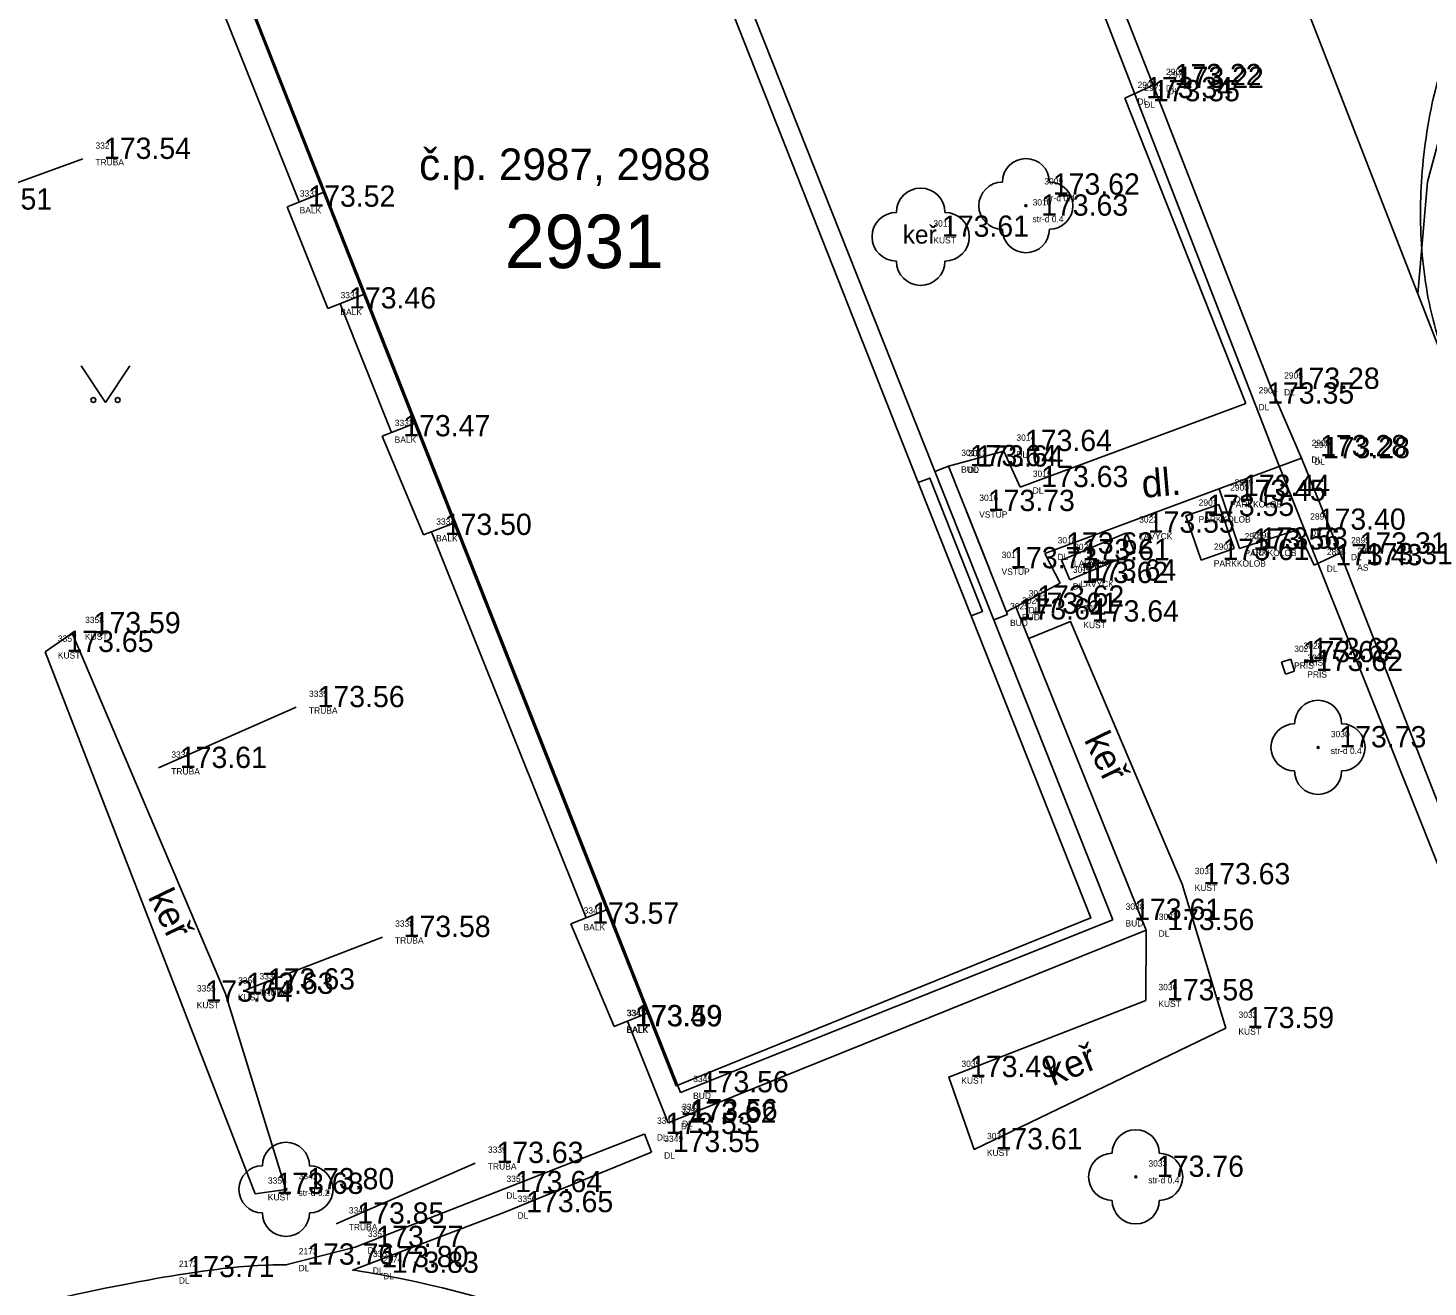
# Model space of a CAD drawing. Extents: x -566117 to -565580, y -1202428 to -1201938.
# Drawn here: x -565669.67 to -565640.88, y -1202093.76 to -1202067.88 of the extents above; entities that cross this region are included whole.
import ezdxf

# ---------------------------------------------------------------- set-up
doc = ezdxf.new("R2010")
doc.units = 0
for name, color, linetype in [('Bod', 7, 'Continuous'), ('BUDOVY_MĚŘ (Construction)', 7, 'Continuous'), ('Implicitní', 7, 'Continuous'), ('Katastr', 7, 'Continuous'), ('Kod', 7, 'Continuous'), ('Oplocení', 7, 'Continuous'), ('POMOC_POPIS', 7, 'Continuous'), ('Výška', 7, 'Continuous'), ('ZELEŇ', 7, 'Continuous'), ('ZN_KULTUR', 7, 'Continuous'), ('Zpevněné plohy', 7, 'Continuous'), ('Číslo', 7, 'Continuous'), ('Číslo popisné', 7, 'Continuous')]:
    doc.layers.add(name, color=color, linetype=linetype)

# ---------------------------------------------------------------- blocks, each defined once
blk = doc.blocks.new('A$C69D74C1E')
at = {"layer": 'Katastr'}
for p, q in [((423.84, -4.9), (438.6, -42.89)), ((413.57, -8.78), (414.66, -11.52))]:
    blk.add_line(p, q, dxfattribs=at)
for points in [[(446.91, -78.1), (443.73, -70.06), (442.96, -69.37), (431.86, -40.35), (433.02, -38.37), (428.19, -26.51), (420.97, -8.39), (414.6, 8.02), (406.54, 28.55), (397.51, 51.73), (392.1, 64.9), (383.47, 87.48), (375.32, 106.51), (374.71, 107), (373.34, 107.64), (371.88, 108.02), (370.59, 108.16), (369.35, 107.99)], [(414.66, -11.52), (417.12, -17.73), (408.59, -21.18), (402.67, -6.19), (396.76, 8.8), (405.25, 12.24), (407.72, 6), (407.94, 6.09), (409.02, 3.38), (408.8, 3.29), (411.19, -2.76), (413.57, -8.78), (413.81, -8.69), (414.89, -11.43), (414.66, -11.52)], [(423.84, -4.9), (421.49, 1.15), (417.53, 11.04)], [(428.375, 3.565), (426.98, 2.78), (425.41, 0.94), (424.51, -0.87), (424.04, -2.6), (423.84, -4.9)]]:
    blk.add_lwpolyline(points, dxfattribs=at)
blk.add_text('2931', height=1.1, dxfattribs=at).set_placement((405.067, -4.373))
blk = doc.blocks.new('POINT_DISPLAY')
at = {"layer": 'Implicitní'}
blk.add_line((0, 0), (0, 0), dxfattribs=at)
blk = doc.blocks.new('3$13')
at = {"layer": 'ZELEŇ'}
blk.add_circle((0, 0), 0.02, dxfattribs=at)
for centre, start, end in [((0.000055, 0.484), 0, 179.9999972), ((-0.483945, 0), 90, 269.9999972), ((0.484055, 0), 270, 89.9999972), ((0.000055, -0.484), 180.0000028, 0)]:
    blk.add_arc(centre, 0.484, start, end, dxfattribs=at)
blk.add_blockref('POINT_DISPLAY', (0, 0), dxfattribs=at)
blk = doc.blocks.new('3.130')
at = {"layer": 'ZELEŇ'}
blk.add_circle((0, 0), 0.001, dxfattribs=at)
for centre, start, end in [((0, 1), 0, 179.99999), ((-1, 0), 89.99999, 269.99999), ((1, 0), 270, 89.99999), ((0, -1), 179.99999, 359.99999)]:
    blk.add_arc(centre, 1, start, end, dxfattribs=at)
blk.add_text('keř', height=0.75, dxfattribs=at).set_placement((-0.737, -0.28))
blk = doc.blocks.new('3.140_2')
at = {"layer": 'ZN_KULTUR'}
blk.add_lwpolyline([(-1, 1.5), (0, 0), (1, 1.5)], dxfattribs=at)
for centre in [(-0.5, 0.1), (0.5, 0.1)]:
    blk.add_circle(centre, 0.1, dxfattribs=at)

msp = doc.modelspace()

# ---------------------------------------------------------------- linework, layer by layer
at = {"layer": 'BUDOVY_MĚŘ (Construction)'}
for p, q in [((-565659.352, -1202056.007), (-565647.358, -1202086.212)), ((-565656.25, -1202089.756), (-565668.182, -1202059.554)), ((-565664.341, -1202071.552), (-565663.564, -1202071.244)), ((-565664.341, -1202071.552), (-565663.504, -1202073.643)), ((-565663.504, -1202073.643), (-565662.736, -1202073.34)), ((-565662.388, -1202076.27), (-565661.688, -1202075.993)), ((-565661.536, -1202078.298), (-565662.388, -1202076.27)), ((-565650.739, -1202076.884), (-565651.018, -1202076.995)), ((-565649.527, -1202079.935), (-565650.739, -1202076.884)), ((-565661.536, -1202078.298), (-565660.879, -1202078.039)), ((-565649.527, -1202079.935), (-565649.807, -1202080.046)), ((-565658.504, -1202086.291), (-565657.738, -1202085.989)), ((-565647.358, -1202086.212), (-565656.25, -1202089.756)), ((-565657.613, -1202088.4), (-565658.504, -1202086.291)), ((-565657.613, -1202088.4), (-565656.898, -1202088.117))]:
    msp.add_line(p, q, dxfattribs=at)
at = {"layer": 'Implicitní'}
for p, q in [((-565671.398, -1202071.61), (-565668.543, -1202070.568)), ((-565645.182, -1202077.674), (-565645.857, -1202077.908)), ((-565644.867, -1202078.579), (-565645.182, -1202077.674)), ((-565645.542, -1202078.814), (-565645.857, -1202077.908)), ((-565648.417, -1202078.817), (-565647.08, -1202078.253)), ((-565647.08, -1202078.253), (-565646.91, -1202078.657)), ((-565648.247, -1202079.221), (-565646.91, -1202078.657)), ((-565645.542, -1202078.814), (-565644.867, -1202078.579)), ((-565648.417, -1202078.817), (-565648.247, -1202079.221)), ((-565643.7, -1202080.85), (-565643.891, -1202080.911)), ((-565643.812, -1202081.157), (-565643.891, -1202080.911)), ((-565643.621, -1202081.096), (-565643.7, -1202080.85)), ((-565643.621, -1202081.096), (-565643.812, -1202081.157)), ((-565666.983, -1202083.088), (-565664.151, -1202081.838)), ((-565665.17, -1202087.643), (-565662.381, -1202086.563)), ((-565656.847, -1202090.984), (-565656.993, -1202090.611)), ((-565663.333, -1202092.456), (-565660.472, -1202091.209))]:
    msp.add_line(p, q, dxfattribs=at)
at = {"layer": 'Oplocení'}
msp.add_line((-565650.371, -1202077.809), (-565649.905, -1202078.981), dxfattribs=at)
at = {"layer": 'ZELEŇ'}
for p, q in [((-565669.315, -1202080.704), (-565668.757, -1202080.319)), ((-565668.757, -1202080.319), (-565665.61, -1202087.732)), ((-565664.997, -1202091.844), (-565669.315, -1202080.704)), ((-565665.61, -1202087.732), (-565664.364, -1202091.75)), ((-565664.364, -1202091.75), (-565664.997, -1202091.844))]:
    msp.add_line(p, q, dxfattribs=at)
for points in [[(-565646.684, -1202087.866), (-565650.734, -1202089.443), (-565650.209, -1202090.928), (-565645.036, -1202088.436), (-565645.937, -1202085.48), (-565648.227, -1202080.079), (-565649.089, -1202080.426)], [(-565646.684, -1202087.866), (-565646.677, -1202086.422)]]:
    msp.add_lwpolyline(points, dxfattribs=at)
at = {"layer": 'Zpevněné plohy'}
for p, q in [((-565664.09, -1202071.452), (-565667.267, -1202063.525)), ((-565647.112, -1202069.32), (-565646.528, -1202069.052)), ((-565644.624, -1202075.599), (-565647.112, -1202069.32)), ((-565662.19, -1202076.191), (-565663.251, -1202073.544)), ((-565649.268, -1202077.314), (-565644.624, -1202075.599)), ((-565650.739, -1202076.884), (-565649.604, -1202076.573)), ((-565649.604, -1202076.573), (-565649.268, -1202077.314)), ((-565648.757, -1202078.682), (-565643.478, -1202076.72)), ((-565645.175, -1202077.351), (-565644.755, -1202078.58)), ((-565658.191, -1202086.168), (-565661.372, -1202078.233)), ((-565644.755, -1202078.58), (-565643.564, -1202078.192)), ((-565643.564, -1202078.192), (-565643.22, -1202078.921)), ((-565648.445, -1202079.287), (-565648.757, -1202078.682)), ((-565643.22, -1202078.921), (-565642.676, -1202078.669)), ((-565649.549, -1202079.879), (-565648.445, -1202079.287)), ((-565649.351, -1202079.773), (-565646.677, -1202086.422)), ((-565656.503, -1202090.381), (-565646.677, -1202086.422)), ((-565656.503, -1202090.381), (-565657.34, -1202088.292)), ((-565662.942, -1202092.936), (-565656.996, -1202090.613)), ((-565659.86, -1202092.22), (-565656.847, -1202090.984)), ((-565662.993, -1202093.409), (-565659.86, -1202092.22)), ((-565664.364, -1202093.299), (-565662.942, -1202092.936))]:
    msp.add_line(p, q, dxfattribs=at)
msp.add_lwpolyline([(-565636.32, -1202094.922), (-565642.594, -1202078.899), (-565643.478, -1202076.72), (-565644.098, -1202075.295), (-565646.528, -1202069.052), (-565649.997, -1202060.239), (-565652.029, -1202054.989), (-565653.778, -1202050.441), (-565655.131, -1202047.048), (-565657.97, -1202039.895), (-565658.569, -1202038.386), (-565662.876, -1202027.386), (-565663.184, -1202026.65), (-565666.528, -1202018.175)], dxfattribs=at)
for points in [[(-565636.059, -1202064.191), (-565636.506, -1202064.455), (-565637.392, -1202064.979), (-565638.461, -1202065.725), (-565639.679, -1202066.878), (-565640.614, -1202068.4), (-565641, -1202070.426), (-565641.074, -1202072.089), (-565640.849, -1202073.893), (-565640.398, -1202075.017), (-565640.137, -1202075.666)], [(-565664.348, -1202093.299), (-565664.353, -1202093.299), (-565665.183, -1202093.292), (-565667.324, -1202093.607), (-565670.746, -1202094.344), (-565674.751, -1202095.63), (-565677.672, -1202096.819), (-565679.625, -1202097.604), (-565680.849, -1202098.338), (-565681.779, -1202099.49), (-565683.292, -1202099.811), (-565683.967, -1202099.76), (-565684.411, -1202099.727)], [(-565643.463, -1202097.625), (-565643.947, -1202097.619), (-565645.054, -1202097.607), (-565646.867, -1202097.542), (-565649.623, -1202096.757), (-565653.215, -1202095.832), (-565657.852, -1202094.782), (-565661.033, -1202093.715), (-565662.87, -1202093.427), (-565662.993, -1202093.409)]]:
    msp.add_open_spline(points, degree=3, dxfattribs=at)

# ---------------------------------------------------------------- block references
at = {"layer": 'Bod'}
for p in [(-565646.528, -1202069.052), (-565646.481, -1202069.108), (-565647.112, -1202069.32), (-565646.974, -1202069.383), (-565640.953, -1202070.385), (-565668.543, -1202070.568), (-565664.341, -1202071.552), (-565649.032, -1202071.303), (-565649.271, -1202071.735), (-565651.311, -1202072.169), (-565641.023, -1202072.178), (-565663.504, -1202073.643), (-565644.098, -1202075.295), (-565644.624, -1202075.599), (-565662.388, -1202076.27), (-565649.604, -1202076.573), (-565643.534, -1202076.681), (-565643.478, -1202076.72), (-565650.739, -1202076.884), (-565650.6, -1202076.893), (-565649.268, -1202077.314), (-565645.208, -1202077.598), (-565645.12, -1202077.495), (-565650.367, -1202077.807), (-565645.857, -1202077.908), (-565661.536, -1202078.298), (-565647.08, -1202078.253), (-565643.564, -1202078.192), (-565648.757, -1202078.682), (-565644.912, -1202078.598), (-565644.755, -1202078.58), (-565642.723, -1202078.682), (-565649.908, -1202078.983), (-565648.417, -1202078.817), (-565645.542, -1202078.814), (-565643.22, -1202078.921), (-565642.594, -1202078.899), (-565648.445, -1202079.287), (-565648.283, -1202079.236), (-565649.351, -1202079.773), (-565649.733, -1202080.037), (-565649.486, -1202079.919), (-565648.227, -1202080.079), (-565668.757, -1202080.319), (-565669.315, -1202080.704), (-565643.89, -1202080.914), (-565643.7, -1202080.85), (-565643.621, -1202081.096), (-565664.151, -1202081.838), (-565643.139, -1202082.665), (-565666.983, -1202083.088), (-565645.937, -1202085.48), (-565647.358, -1202086.212), (-565658.504, -1202086.291), (-565646.677, -1202086.422), (-565662.381, -1202086.563), (-565665.17, -1202087.643), (-565666.457, -1202087.892), (-565665.61, -1202087.732), (-565646.684, -1202087.866), (-565657.624, -1202088.396), (-565657.613, -1202088.4), (-565645.036, -1202088.436), (-565650.734, -1202089.443), (-565656.25, -1202089.756), (-565656.503, -1202090.381), (-565656.48, -1202090.331), (-565656.996, -1202090.613), (-565656.847, -1202090.984), (-565650.209, -1202090.928), (-565660.472, -1202091.209), (-565646.889, -1202091.493), (-565664.997, -1202091.844), (-565664.364, -1202091.75), (-565660.09, -1202091.808), (-565659.86, -1202092.22), (-565663.333, -1202092.456), (-565662.942, -1202092.936), (-565664.364, -1202093.299), (-565662.838, -1202093.35), (-565666.826, -1202093.555), (-565662.625, -1202093.466)]:
    msp.add_blockref('POINT_DISPLAY', p, dxfattribs=at)
at = {"layer": 'Implicitní'}
msp.add_blockref('A$C69D74C1E', (-566064.93, -1202068.44), dxfattribs=at)
at = {"layer": 'ZELEŇ'}
for p in [(-565649.147, -1202071.529), (-565643.139, -1202082.665), (-565646.889, -1202091.493), (-565664.364, -1202091.75)]:
    msp.add_blockref('3$13', p, dxfattribs=at)
at = {"layer": 'ZELEŇ', "xscale": 0.5, "yscale": 0.5}
msp.add_blockref('3.130', (-565651.311, -1202072.169), dxfattribs=at)
at = {"layer": 'ZN_KULTUR', "xscale": 0.5, "yscale": 0.5}
msp.add_blockref('3.140_2', (-565668.074, -1202075.575), dxfattribs=at)

# ---------------------------------------------------------------- texts
at = {"layer": 'Kod'}
for s, p in [('DL', (-565646.268, -1202069.186)), ('DL', (-565646.222, -1202069.242)), ('DL', (-565646.853, -1202069.455)), ('DL', (-565646.714, -1202069.517)), ('TRUBA', (-565668.284, -1202070.702)), ('BALK', (-565664.082, -1202071.686)), ('str-d 0.4', (-565648.772, -1202071.437)), ('str-d 0.4', (-565649.012, -1202071.869)), ('KUST', (-565651.051, -1202072.304)), ('BALK', (-565663.244, -1202073.778)), ('DL', (-565643.839, -1202075.429)), ('DL', (-565644.364, -1202075.734)), ('BALK', (-565662.129, -1202076.404)), ('DL', (-565649.345, -1202076.707)), ('DL', (-565643.275, -1202076.815)), ('DL', (-565643.218, -1202076.855)), ('BUD', (-565650.479, -1202077.018)), ('DL', (-565650.34, -1202077.027)), ('DL', (-565649.008, -1202077.449)), ('PARKKOLOB', (-565644.949, -1202077.733)), ('DL', (-565644.86, -1202077.629)), ('VSTUP', (-565650.108, -1202077.942)), ('PARKKOLOB', (-565645.597, -1202078.043)), ('BALK', (-565661.276, -1202078.432)), ('LAVYCK', (-565646.82, -1202078.388)), ('DL', (-565643.304, -1202078.326)), ('DL', (-565648.497, -1202078.816)), ('PARKKOLOB', (-565644.652, -1202078.733)), ('DL', (-565644.495, -1202078.714)), ('DL', (-565642.463, -1202078.817)), ('VSTUP', (-565649.648, -1202079.117)), ('LAVYCK', (-565648.158, -1202078.951)), ('PARKKOLOB', (-565645.283, -1202078.948)), ('DL', (-565642.961, -1202079.055)), ('AS', (-565642.334, -1202079.033)), ('DL', (-565648.185, -1202079.421)), ('LAVYCK', (-565648.024, -1202079.371)), ('DL', (-565649.092, -1202079.907)), ('BUD', (-565649.473, -1202080.171)), ('BUD', (-565649.227, -1202080.053)), ('KUST', (-565647.967, -1202080.214)), ('KUST', (-565668.497, -1202080.454)), ('KUST', (-565669.055, -1202080.838)), ('PRIS', (-565643.631, -1202081.048)), ('PRIS', (-565643.44, -1202080.984)), ('PRIS', (-565643.361, -1202081.23)), ('TRUBA', (-565663.891, -1202081.973)), ('str-d 0.4', (-565642.879, -1202082.8)), ('TRUBA', (-565666.723, -1202083.222)), ('KUST', (-565645.677, -1202085.615)), ('BUD', (-565647.099, -1202086.347)), ('BALK', (-565658.244, -1202086.426)), ('DL', (-565646.418, -1202086.557)), ('TRUBA', (-565662.122, -1202086.697)), ('TRUBA', (-565664.911, -1202087.777)), ('KUST', (-565666.198, -1202088.027)), ('KUST', (-565665.351, -1202087.866)), ('KUST', (-565646.424, -1202088.001)), ('BALK', (-565657.364, -1202088.53)), ('BALK', (-565657.353, -1202088.534)), ('KUST', (-565644.777, -1202088.57)), ('KUST', (-565650.475, -1202089.578)), ('BUD', (-565655.991, -1202089.89)), ('DL', (-565656.243, -1202090.515)), ('DL', (-565656.22, -1202090.465)), ('DL', (-565656.736, -1202090.747)), ('DL', (-565656.587, -1202091.119)), ('KUST', (-565649.95, -1202091.063)), ('TRUBA', (-565660.212, -1202091.344)), ('str-d 0.4', (-565646.63, -1202091.627)), ('KUST', (-565664.737, -1202091.978)), ('str-d 0.2', (-565664.105, -1202091.885)), ('DL', (-565659.83, -1202091.942)), ('DL', (-565659.601, -1202092.354)), ('TRUBA', (-565663.074, -1202092.59)), ('DL', (-565662.683, -1202093.07)), ('DL', (-565664.104, -1202093.433)), ('DL', (-565662.579, -1202093.485)), ('DL', (-565666.566, -1202093.689)), ('DL', (-565662.365, -1202093.601))]:
    msp.add_text(s, height=0.13, dxfattribs=at).set_placement(p)
at = {"layer": 'POMOC_POPIS'}
msp.add_text('dl.', height=0.57, rotation=4.9059, dxfattribs=at).set_placement((-565646.743, -1202077.536))
at = {"layer": 'Výška'}
for s, p in [('173.22', (-565646.09, -1202069.052)), ('173.22', (-565646.044, -1202069.108)), ('173.34', (-565646.675, -1202069.32)), ('173.35', (-565646.536, -1202069.383)), ('173.54', (-565668.106, -1202070.568)), ('173.62', (-565648.594, -1202071.303)), ('173.51', (-565670.961, -1202071.61)), ('173.52', (-565663.904, -1202071.552)), ('173.63', (-565648.834, -1202071.735)), ('173.61', (-565650.873, -1202072.169)), ('173.46', (-565663.066, -1202073.643)), ('173.28', (-565643.661, -1202075.295)), ('173.35', (-565644.186, -1202075.599)), ('173.47', (-565661.951, -1202076.27)), ('173.64', (-565649.167, -1202076.573)), ('173.64', (-565650.301, -1202076.884)), ('173.64', (-565650.162, -1202076.893)), ('173.28', (-565643.097, -1202076.681)), ('173.28', (-565643.04, -1202076.72)), ('173.63', (-565648.83, -1202077.314)), ('173.45', (-565644.771, -1202077.598)), ('173.44', (-565644.682, -1202077.495)), ('173.73', (-565649.93, -1202077.807)), ('173.55', (-565645.419, -1202077.908)), ('173.50', (-565661.098, -1202078.298)), ('173.55', (-565646.642, -1202078.253)), ('173.40', (-565643.126, -1202078.192)), ('173.56', (-565644.474, -1202078.598)), ('173.53', (-565644.317, -1202078.58)), ('173.62', (-565648.319, -1202078.682)), ('173.61', (-565647.98, -1202078.817)), ('173.61', (-565645.105, -1202078.814)), ('173.31', (-565642.285, -1202078.682)), ('173.31', (-565642.156, -1202078.899)), ('173.73', (-565649.47, -1202078.983)), ('173.43', (-565642.783, -1202078.921)), ('173.62', (-565648.007, -1202079.287)), ('173.64', (-565647.846, -1202079.236)), ('173.62', (-565648.914, -1202079.773)), ('173.64', (-565649.295, -1202080.037)), ('173.61', (-565649.049, -1202079.919)), ('173.59', (-565668.319, -1202080.319)), ('173.64', (-565647.789, -1202080.079)), ('173.65', (-565668.877, -1202080.704)), ('173.63', (-565643.453, -1202080.914)), ('173.62', (-565643.262, -1202080.85)), ('173.62', (-565643.183, -1202081.096)), ('173.56', (-565663.713, -1202081.838)), ('173.73', (-565642.701, -1202082.665)), ('173.61', (-565666.545, -1202083.088)), ('173.63', (-565645.499, -1202085.48)), ('173.57', (-565658.066, -1202086.291)), ('173.61', (-565646.921, -1202086.212)), ('173.58', (-565661.944, -1202086.563)), ('173.56', (-565646.24, -1202086.422)), ('173.63', (-565665.173, -1202087.732)), ('173.63', (-565664.733, -1202087.643)), ('173.64', (-565666.02, -1202087.892)), ('173.58', (-565646.246, -1202087.866)), ('173.49', (-565657.186, -1202088.396)), ('173.59', (-565657.175, -1202088.4)), ('173.59', (-565644.599, -1202088.436)), ('173.49', (-565650.296, -1202089.443)), ('173.56', (-565655.813, -1202089.756)), ('173.62', (-565656.065, -1202090.381)), ('173.56', (-565656.042, -1202090.331)), ('173.53', (-565656.558, -1202090.613)), ('173.55', (-565656.409, -1202090.984)), ('173.61', (-565649.772, -1202090.928)), ('173.63', (-565660.034, -1202091.209)), ('173.76', (-565646.452, -1202091.493)), ('173.68', (-565664.559, -1202091.844)), ('173.80', (-565663.927, -1202091.75)), ('173.64', (-565659.652, -1202091.808)), ('173.65', (-565659.423, -1202092.22)), ('173.85', (-565662.896, -1202092.456)), ('173.77', (-565662.505, -1202092.936)), ('173.76', (-565663.926, -1202093.299)), ('173.71', (-565666.388, -1202093.555)), ('173.80', (-565662.401, -1202093.35)), ('173.83', (-565662.187, -1202093.466))]:
    msp.add_text(s, height=0.4375, dxfattribs=at).set_placement(p)
at = {"layer": 'ZELEŇ'}
for rotation, p in [(295.9533, (-565647.96, -1202082.509)), (295.9533, (-565667.211, -1202085.738)), (22.1731, (-565648.595, -1202089.635))]:
    msp.add_text('keř', height=0.55, rotation=rotation, dxfattribs=at).set_placement(p)
at = {"layer": 'Číslo'}
for s, p in [('2908', (-565646.265, -1202068.842)), ('2972', (-565646.219, -1202068.898)), ('2907', (-565646.85, -1202069.111)), ('2973', (-565646.711, -1202069.173)), ('3327', (-565668.281, -1202070.359)), ('3009', (-565648.769, -1202071.093)), ('3331', (-565664.079, -1202071.342)), ('3010', (-565649.009, -1202071.525)), ('3011', (-565651.049, -1202071.96)), ('3332', (-565663.241, -1202073.434)), ('2905', (-565643.836, -1202075.085)), ('2904', (-565644.361, -1202075.39)), ('3333', (-565662.126, -1202076.06)), ('3014', (-565649.342, -1202076.363)), ('2906', (-565643.272, -1202076.471)), ('2971', (-565643.216, -1202076.511)), ('3012', (-565650.476, -1202076.674)), ('3013', (-565650.337, -1202076.683)), ('3015', (-565649.005, -1202077.105)), ('2900', (-565644.946, -1202077.389)), ('2899', (-565644.857, -1202077.285)), ('3016', (-565650.105, -1202077.598)), ('2901', (-565645.594, -1202077.699)), ('2897', (-565643.301, -1202077.983)), ('3334', (-565661.273, -1202078.088)), ('3022', (-565646.818, -1202078.044)), ('3018', (-565648.494, -1202078.472)), ('2903', (-565644.649, -1202078.389)), ('2898', (-565644.492, -1202078.37)), ('2895', (-565642.46, -1202078.473)), ('3017', (-565649.645, -1202078.773)), ('3021', (-565648.155, -1202078.608)), ('2902', (-565645.28, -1202078.604)), ('2896', (-565642.958, -1202078.712)), ('2894', (-565642.331, -1202078.689)), ('3019', (-565648.182, -1202079.077)), ('3020', (-565648.021, -1202079.027)), ('3024', (-565649.224, -1202079.709)), ('3023', (-565649.089, -1202079.563)), ('3025', (-565649.471, -1202079.827)), ('3026', (-565647.965, -1202079.87)), ('3358', (-565668.494, -1202080.11)), ('3357', (-565669.052, -1202080.494)), ('3027', (-565643.628, -1202080.704)), ('3028', (-565643.437, -1202080.64)), ('3029', (-565643.359, -1202080.886)), ('3335', (-565663.889, -1202081.629)), ('3030', (-565642.876, -1202082.456)), ('3336', (-565666.72, -1202082.878)), ('3031', (-565645.674, -1202085.271)), ('3342', (-565658.242, -1202086.082)), ('3038', (-565647.096, -1202086.003)), ('3338', (-565662.119, -1202086.353)), ('3037', (-565646.415, -1202086.213)), ('3356', (-565665.348, -1202087.522)), ('3337', (-565664.908, -1202087.433)), ('3355', (-565666.195, -1202087.683)), ('3036', (-565646.421, -1202087.657)), ('3347', (-565657.361, -1202088.186)), ('3343', (-565657.35, -1202088.19)), ('3032', (-565644.774, -1202088.226)), ('3035', (-565650.472, -1202089.234)), ('3345', (-565655.988, -1202089.546)), ('3348', (-565656.733, -1202090.403)), ('3344', (-565656.24, -1202090.171)), ('3346', (-565656.217, -1202090.121)), ('3349', (-565656.584, -1202090.775)), ('3034', (-565649.947, -1202090.719)), ('3339', (-565660.21, -1202091)), ('3341', (-565664.102, -1202091.541)), ('3033', (-565646.627, -1202091.283)), ('3354', (-565664.734, -1202091.634)), ('3351', (-565659.828, -1202091.598)), ('3350', (-565659.598, -1202092.01)), ('3340', (-565663.071, -1202092.246)), ('3352', (-565662.68, -1202092.727)), ('2173', (-565664.101, -1202093.089)), ('3353', (-565662.576, -1202093.141)), ('2174', (-565662.362, -1202093.257)), ('2172', (-565666.564, -1202093.345))]:
    msp.add_text(s, height=0.13, dxfattribs=at).set_placement(p)
at = {"layer": 'Číslo popisné'}
msp.add_text('č.p. 2987, 2988', height=0.65, dxfattribs=at).set_placement((-565661.627, -1202071.004))

doc.saveas('drawing.dxf')
